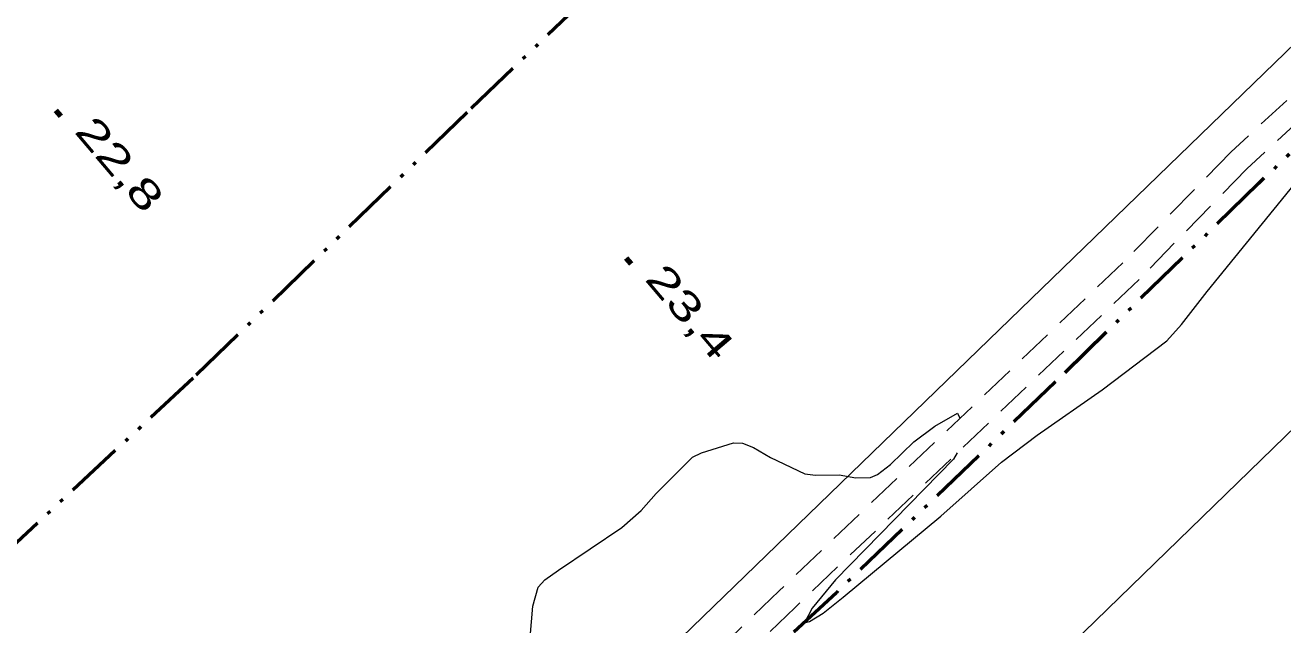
# Model space of a CAD drawing. Extents: x 386081 to 389416, y 5130568 to 5134082.
# Drawn here: x 388015.5 to 388146, y 5131773.9 to 5131836.1 of the extents above; entities that cross this region are included whole.
import ezdxf

# ---------------------------------------------------------------- set-up
doc = ezdxf.new("R2010")
doc.units = 0
doc.header["$LTSCALE"] = 1.2
doc.linetypes.add('DASH_DOUBLE_DOT', pattern=[9.2, 5, -1.2, 0.3, -1.2, 0.3, -1.2])
doc.linetypes.add('MEDIUM_DASHED', pattern=[4.5, 3, -1.5])
for name, color, linetype, lineweight in [('19', 7, 'Continuous', 13), ('2', 7, 'Continuous', 13), ('3', 7, 'Continuous', 140), ('36', 7, 'Continuous', 13), ('4', 7, 'DASH_DOUBLE_DOT', 53)]:
    doc.layers.add(name, color=color, linetype=linetype, lineweight=lineweight)

msp = doc.modelspace()

# ---------------------------------------------------------------- linework, layer by layer
at = {"layer": '19', "linetype": 'MEDIUM_DASHED'}
for points in [[(388282.14, 5131962.62), (388267.35, 5131948.34), (388256.62, 5131938.71), (388246.98, 5131929.01), (388238.1, 5131920.92), (388218.18, 5131901.17), (388208.78, 5131893.01), (388202.32, 5131887.57), (388193.56, 5131879.84), (388187.77, 5131873.71), (388181.31, 5131865.98), (388168.9, 5131851.36), (388154.33, 5131835.61), (388140.59, 5131822.91), (388129.39, 5131811.42), (388093.75, 5131777.43), (388079.63, 5131763.78), (388066.64, 5131752.03), (388053.58, 5131739.62), (388029.17, 5131715.55), (388005.81, 5131693.8), (387994.76, 5131683.73), (387979.46, 5131669.24), (387965.33, 5131656.4)], [(388283.79, 5131960.88), (388268.99, 5131946.59), (388258.32, 5131937.01), (388248.64, 5131927.28), (388239.76, 5131919.18), (388219.82, 5131899.41), (388210.34, 5131891.19), (388203.89, 5131885.75), (388195.23, 5131878.12), (388189.57, 5131872.12), (388170.71, 5131849.78), (388156.02, 5131833.9), (388142.27, 5131821.19), (388131.08, 5131809.71), (388095.41, 5131775.7), (388081.27, 5131762.03), (388068.28, 5131750.26), (388055.25, 5131737.88), (388030.83, 5131713.8), (388007.44, 5131692.04), (387996.4, 5131681.97), (387981.09, 5131667.48), (387966.97, 5131654.63)]]:
    msp.add_lwpolyline(points, dxfattribs=at)
at = {"layer": '2'}
for points in [[(388112.22, 5131791.73), (388111.82, 5131791.08), (388099.6, 5131778.55), (388097.17, 5131775.61), (388096.36, 5131774.09), (388096.88, 5131774.23), (388098.32, 5131775.12), (388100.4, 5131776.76), (388110.53, 5131785.16), (388116.8, 5131790.76), (388120.5, 5131793.58), (388127.25, 5131798.28), (388133.95, 5131803.36), (388135.48, 5131805.03), (388138.15, 5131808.46), (388147.95, 5131820.51), (388150.73, 5131823.36), (388160.5, 5131832.91), (388166.58, 5131839.28)], [(388067.92, 5131772.59), (388068.19, 5131775.83), (388068.74, 5131777.79), (388069.45, 5131778.55), (388070.85, 5131779.58), (388077.42, 5131784), (388079.42, 5131785.75), (388080.97, 5131787.51), (388084.76, 5131791.29), (388085.69, 5131791.72), (388089.02, 5131792.76), (388089.94, 5131792.74), (388091.1, 5131792.29), (388092.85, 5131791.26), (388096.41, 5131789.54), (388097.53, 5131789.4), (388099.98, 5131789.45), (388101.7, 5131789.13), (388103.22, 5131789.18), (388103.94, 5131789.5), (388105.29, 5131790.53), (388107.72, 5131792.86), (388109.9, 5131794.48), (388112.24, 5131795.86), (388112.5, 5131795.34), (388112.5, 5131795.31)]]:
    msp.add_lwpolyline(points, dxfattribs=at)
at = {"layer": '3'}
for p, q in [((388018.71, 5131827.24), (388019.22, 5131826.63)), ((388077.88, 5131811.93), (388078.39, 5131811.32))]:
    msp.add_line(p, q, dxfattribs=at)
at = {"layer": '36', "lineweight": 25}
for points in [[(387556.24, 5131263.48), (387630.23, 5131333.84), (387913.32, 5131607.74), (388190.17, 5131875.78), (388476.11, 5132152.28), (388734, 5132401.95), (388752.8, 5132419.88)], [(388771.01, 5132397.91), (388761.9, 5132388.83), (388496, 5132131.53), (388210.06, 5131855.46), (387933.77, 5131587.05), (387650.79, 5131312.73), (387574.6, 5131241.62)]]:
    msp.add_lwpolyline(points, dxfattribs=at)
at = {"layer": '4'}
for points in [[(388509.84, 5132173.5), (388498.09, 5132162.32), (388486.08, 5132150.21), (388452.65, 5132119.04), (388425.34, 5132092.82), (388408.71, 5132076.16), (388380.87, 5132048.93), (388336.66, 5132007.11), (388316.82, 5131987.41), (388286.04, 5131957.9), (388265.6, 5131938.66), (388258.2, 5131931.33), (388243.56, 5131917.24), (388188.2, 5131863.19), (388175.4, 5131851.16), (388167.99, 5131843.08), (388143.47, 5131819.66), (388122.41, 5131799.09), (388099.68, 5131777.22), (388082.54, 5131761.33), (388068.7, 5131748.19), (388040.7, 5131721.46), (388032.5, 5131713.26)], [(388121.81, 5131885.17), (388061.37, 5131827.01), (388032.96, 5131799.48), (388009.57, 5131777.71), (387986.09, 5131755.15), (387957.98, 5131726.63), (387903.88, 5131672.92), (387851.5, 5131621.26), (387818.66, 5131589.95), (387814.9, 5131586.2), (387810.71, 5131582.48), (387810.39, 5131581.62), (387805.7, 5131577.36), (387803, 5131575.55), (387800, 5131573.05)]]:
    msp.add_lwpolyline(points, dxfattribs=at)

# ---------------------------------------------------------------- texts
at = {"layer": '3', "width": 1.45}
for s, p in [('22,8   ', (388020.54, 5131825.02)), ('23,4   ', (388079.71, 5131809.71))]:
    msp.add_text(s, height=3, rotation=310.294, dxfattribs=at).set_placement(p)

doc.saveas('drawing.dxf')
